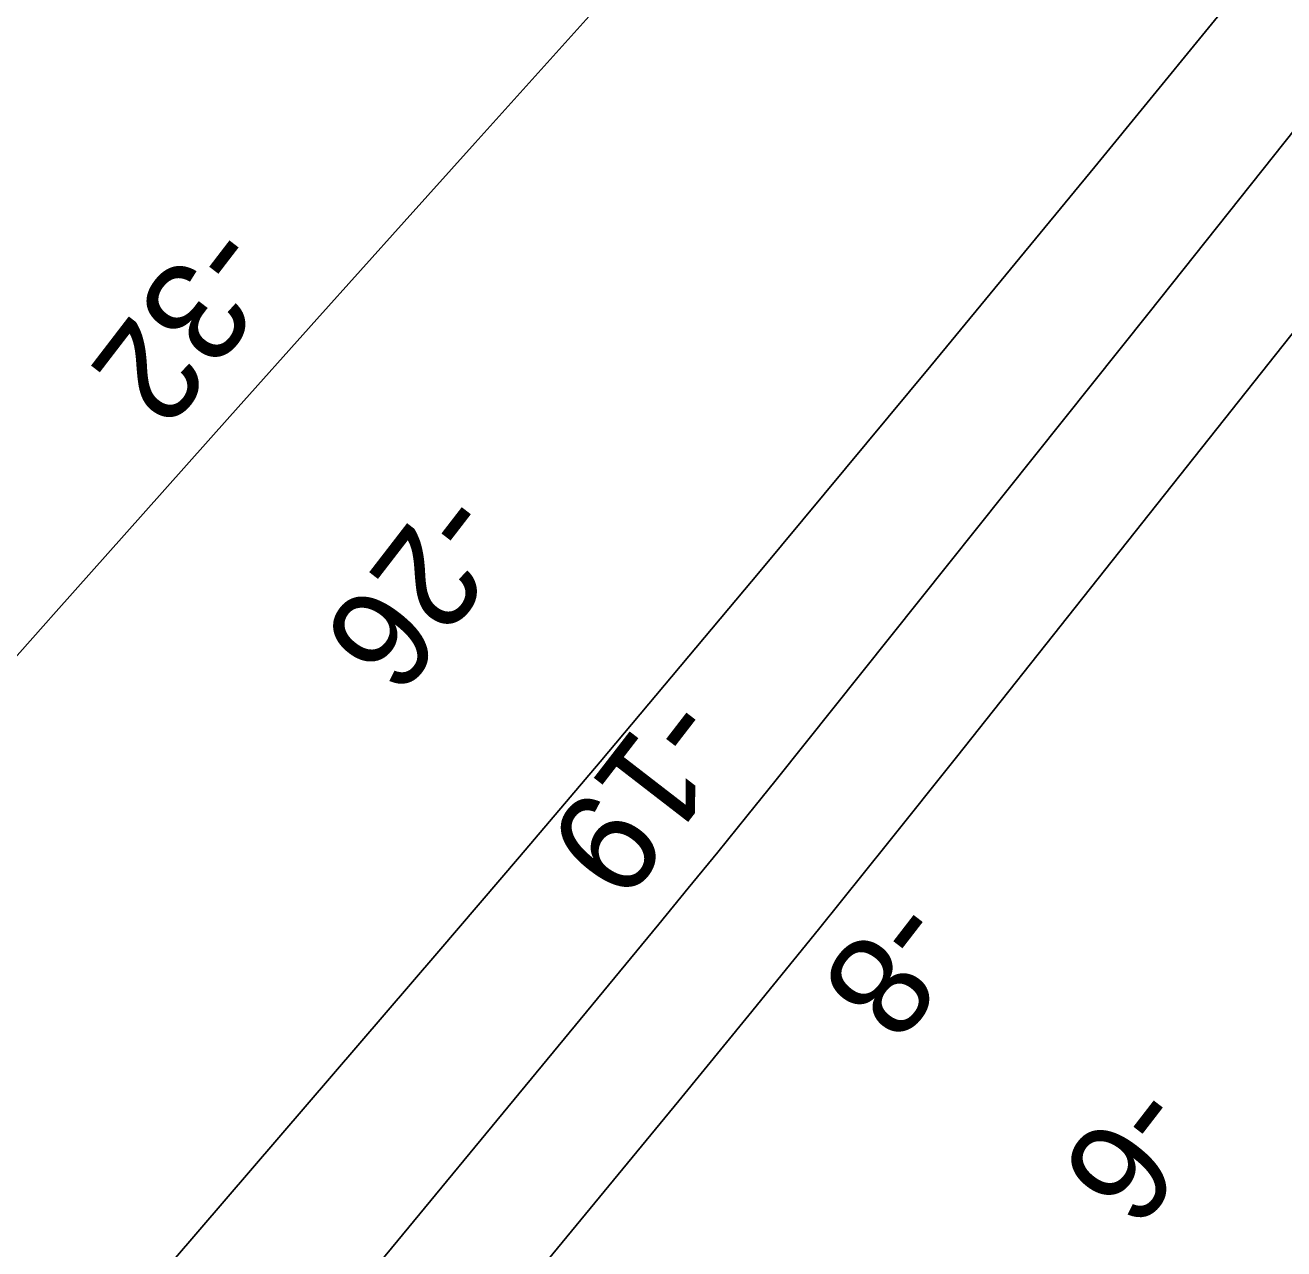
# Model space of a CAD drawing. Extents: x 3905714 to 3926767, y 183354 to 205755.
# Drawn here: x 3920512 to 3920926.8, y 197433.3 to 197836.6 of the extents above; entities that cross this region are included whole.
import ezdxf

# ---------------------------------------------------------------- set-up
doc = ezdxf.new("R2010")
doc.units = 0
for name, color, linetype in [('V-RIVR-RANG', 7, 'Continuous'), ('V-TOPO-DPTH', 7, 'Continuous'), ('V-TOPO-MINR', 7, 'Continuous')]:
    doc.layers.add(name, color=color, linetype=linetype)

msp = doc.modelspace()

# ---------------------------------------------------------------- linework, layer by layer
at = {"layer": 'V-TOPO-DPTH'}
for points in [[(3920023.4, 197079.35), (3920056.08, 197116.77), (3920088.82, 197154.13), (3920121.66, 197191.4), (3920154.57, 197228.61), (3920522.26, 197643.3), (3920550.84, 197675.47), (3920579.47, 197707.59), (3920608.16, 197739.66), (3920636.89, 197771.69), (3920660.33, 197797.75), (3920700.8, 197842.8), (3920741.26, 197887.86), (3920781.69, 197932.94), (3920822.1, 197978.05), (3921241.36, 198446.29), (3921245.4, 198450.88), (3921249.38, 198455.53), (3921253.27, 198460.25), (3921728.81, 199035.69)], [(3920023.4, 197079.35), (3920056.08, 197116.77), (3920088.82, 197154.13), (3920121.66, 197191.4), (3920154.57, 197228.61), (3920522.26, 197643.3), (3920550.84, 197675.47), (3920579.47, 197707.59), (3920608.16, 197739.66), (3920636.89, 197771.69), (3920660.33, 197797.75), (3920700.8, 197842.8), (3920741.26, 197887.86), (3920781.69, 197932.94), (3920822.1, 197978.05), (3921241.36, 198446.29), (3921245.4, 198450.88), (3921249.38, 198455.53), (3921253.27, 198460.25), (3921728.81, 199035.69)], [(3921330.69, 198240.94), (3920818.89, 197595.28), (3920796.21, 197566.83), (3920773.43, 197538.47), (3920750.48, 197510.24), (3920727.43, 197482.1), (3920324.31, 196992.68), (3920292.22, 196953.75), (3920260.12, 196914.83), (3920227.99, 196875.92), (3920195.85, 196837.03), (3920143.38, 196773.6), (3920137.48, 196766.42), (3920131.62, 196759.21), (3920125.79, 196751.97), (3920120, 196744.7), (3920022.11, 196620.98)], [(3919990.62, 196756.71), (3920044.9, 196824.2), (3920045.45, 196824.88), (3920047.07, 196826.93), (3920049.27, 196829.64), (3920133.48, 196929.79), (3920176.22, 196980.47), (3920219.08, 197031.05), (3920262.08, 197081.5), (3920305.2, 197131.86), (3920648.3, 197531.35), (3920674.95, 197562.52), (3920701.49, 197593.77), (3920727.89, 197625.14), (3920754.18, 197656.6), (3920810.46, 197724.25), (3920864.53, 197789.82), (3920918.23, 197855.7)], [(3920918.23, 197855.7), (3920864.53, 197789.82), (3920810.46, 197724.25), (3920754.18, 197656.6), (3920727.89, 197625.14), (3920701.49, 197593.77), (3920674.95, 197562.52), (3920648.3, 197531.35), (3920305.2, 197131.86), (3920262.08, 197081.5), (3920219.08, 197031.05), (3920176.22, 196980.47), (3920133.48, 196929.79), (3920049.27, 196829.64), (3920047.07, 196826.93), (3920045.45, 196824.88), (3920044.9, 196824.2), (3919990.62, 196756.71)]]:
    msp.add_lwpolyline(points, dxfattribs=at)
at = {"layer": 'V-TOPO-MINR'}
for points in [[(3920023.4, 197079.35), (3920056.08, 197116.77), (3920088.82, 197154.13), (3920121.66, 197191.4), (3920154.57, 197228.61), (3920522.26, 197643.3), (3920550.84, 197675.47), (3920579.47, 197707.59), (3920608.16, 197739.66), (3920636.89, 197771.69), (3920660.33, 197797.75), (3920700.8, 197842.8), (3920741.26, 197887.86), (3920781.69, 197932.94), (3920822.1, 197978.05), (3921241.36, 198446.29), (3921245.4, 198450.88), (3921249.38, 198455.53), (3921253.27, 198460.25), (3921728.81, 199035.69)], [(3920022.11, 196620.98), (3920120, 196744.7), (3920125.79, 196751.97), (3920131.62, 196759.21), (3920137.48, 196766.42), (3920143.38, 196773.6), (3920195.85, 196837.03), (3920227.99, 196875.92), (3920260.12, 196914.83), (3920292.22, 196953.75), (3920324.31, 196992.68), (3920727.43, 197482.1), (3920750.48, 197510.24), (3920773.43, 197538.47), (3920796.21, 197566.83), (3920818.89, 197595.28), (3921330.69, 198240.94)], [(3919931.49, 196588.09), (3920053.73, 196737.41), (3920074.34, 196762.52), (3920095, 196787.58), (3920115.73, 196812.59), (3920136.52, 196837.55), (3920416.82, 197173.27), (3920470.94, 197238.21), (3920524.98, 197303.21), (3920578.91, 197368.31), (3920632.75, 197433.48), (3920720.8, 197540.25), (3920730.53, 197552.1), (3920740.22, 197563.99), (3920749.86, 197575.92), (3920759.45, 197587.88), (3920882.37, 197741.83), (3920953.25, 197830.91), (3921023.93, 197920.14)], [(3919990.62, 196756.71), (3920044.9, 196824.2), (3920045.45, 196824.88), (3920047.07, 196826.93), (3920049.27, 196829.64), (3920133.48, 196929.79), (3920176.22, 196980.47), (3920219.08, 197031.05), (3920262.08, 197081.5), (3920305.2, 197131.86), (3920648.3, 197531.35), (3920674.95, 197562.52), (3920701.49, 197593.77), (3920727.89, 197625.14), (3920754.18, 197656.6), (3920810.46, 197724.25), (3920864.53, 197789.82), (3920918.23, 197855.7)]]:
    msp.add_lwpolyline(points, dxfattribs=at)

# ---------------------------------------------------------------- texts
at = {"layer": 'V-RIVR-RANG'}
for s, rotation, p in [('-32', 232.4638, (3920571.79, 197773.92)), ('-26', 232.3183, (3920648.36, 197686.02)), ('-19', 232.3183, (3920722.41, 197618.3)), ('-8', 232.3183, (3920797.27, 197551.63)), ('-6', 232.3183, (3920876.4, 197490.49))]:
    msp.add_text(s, height=33.5, rotation=rotation, dxfattribs=at).set_placement(p)

doc.saveas('drawing.dxf')
